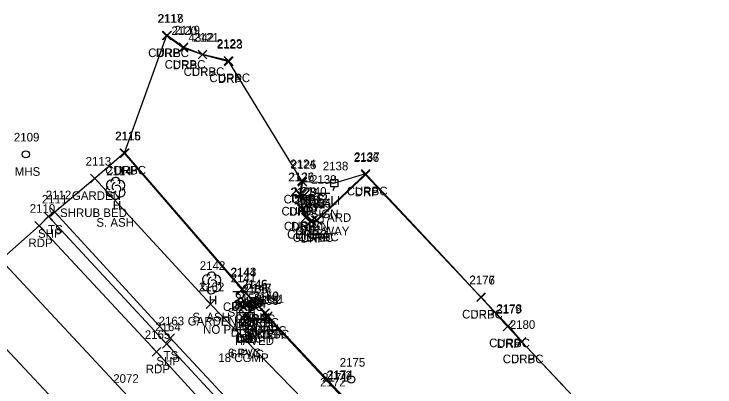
# Model space of a CAD drawing. Extents: x 1623612 to 1625808, y 621345 to 627748.
# Drawn here: x 1624205.5 to 1624368.9, y 626911.4 to 626998.3 of the extents above; entities that cross this region are included whole.
import ezdxf

# ---------------------------------------------------------------- set-up
doc = ezdxf.new("R2010")
doc.units = 0
for name, color, linetype in [('D_A', 7, 'Continuous'), ('D_C', 7, 'Continuous'), ('D_I', 7, 'Continuous'), ('D_TIC', 7, 'Continuous'), ('DD', 7, 'Continuous'), ('DS', 7, 'Continuous'), ('L_A', 7, 'Continuous'), ('L_C', 7, 'Continuous'), ('L_I', 7, 'Continuous'), ('L_TIC', 7, 'Continuous'), ('LAPB', 7, 'Continuous'), ('LELB', 7, 'Continuous'), ('LSOGP', 7, 'Continuous'), ('LTD', 7, 'Continuous'), ('P_A', 7, 'Continuous'), ('P_I', 7, 'Continuous'), ('P_TIC', 7, 'Continuous'), ('PET', 7, 'Continuous'), ('PRC', 7, 'Continuous'), ('PSP', 7, 'Continuous'), ('R_A', 7, 'Continuous'), ('R_I', 7, 'Continuous'), ('R_TIC', 7, 'Continuous'), ('RC', 7, 'Continuous'), ('RDP', 7, 'Continuous'), ('S_A', 7, 'Continuous'), ('S_C', 7, 'Continuous'), ('S_I', 7, 'Continuous'), ('SSGN', 7, 'Continuous'), ('U_A', 7, 'Continuous'), ('U_C', 7, 'Continuous'), ('U_I', 7, 'Continuous'), ('ULP', 7, 'Continuous'), ('USMH', 7, 'Continuous'), ('UTMH', 7, 'Continuous')]:
    doc.layers.add(name, color=color, linetype=linetype)

msp = doc.modelspace()

# ---------------------------------------------------------------- linework, layer by layer
at = {"layer": 'D_TIC'}
for points in [[(1624260.45, 626929.15), (1624262.45, 626931.15)], [(1624262.45, 626929.15), (1624260.45, 626931.15)], [(1624258.73, 626927.06), (1624260.73, 626929.06)], [(1624260.73, 626927.06), (1624258.73, 626929.06)], [(1624258.8, 626926.3), (1624260.8, 626928.3)], [(1624260.8, 626926.3), (1624258.8, 626928.3)], [(1624262.93, 626926.5), (1624264.93, 626928.5)], [(1624264.93, 626926.5), (1624262.93, 626928.5)], [(1624257.82, 626925.17), (1624259.82, 626927.17)], [(1624259.82, 626925.17), (1624257.82, 626927.17)], [(1624258.39, 626925.63), (1624260.39, 626927.63)], [(1624260.39, 626925.63), (1624258.39, 626927.63)], [(1624259.45, 626926.02), (1624261.45, 626928.02)], [(1624261.45, 626926.02), (1624259.45, 626928.02)], [(1624260.01, 626925.68), (1624262.01, 626927.68)], [(1624262.01, 626925.68), (1624260.01, 626927.68)]]:
    msp.add_lwpolyline(points, dxfattribs=at)
at = {"layer": 'DD'}
msp.add_lwpolyline([(1624263.93, 626927.5), (1624261.01, 626926.68), (1624259.73, 626928.06), (1624261.45, 626930.15)], dxfattribs=at)
at = {"layer": 'DS'}
for p, q in [((1624257.51, 626928.69), (1624261.51, 626928.69)), ((1624257.51, 626924.69), (1624257.51, 626928.69)), ((1624261.51, 626928.69), (1624261.51, 626924.69)), ((1624258.51, 626925.69), (1624258.51, 626927.69)), ((1624258.51, 626927.69), (1624260.51, 626927.69)), ((1624259.52, 626926.69), (1624259.52, 626926.69)), ((1624259.52, 626926.69), (1624259.52, 626926.69)), ((1624260.51, 626927.69), (1624260.51, 626925.69)), ((1624260.51, 626925.69), (1624258.51, 626925.69)), ((1624261.51, 626924.69), (1624257.51, 626924.69))]:
    msp.add_line(p, q, dxfattribs=at)
at = {"layer": 'L_TIC'}
for points in [[(1624223.3, 626958.95), (1624225.3, 626960.95)], [(1624225.3, 626958.95), (1624223.3, 626960.95)], [(1624214, 626951.1), (1624216, 626953.1)], [(1624216, 626951.1), (1624214, 626953.1)], [(1624250.31, 626929.68), (1624252.31, 626931.68)], [(1624252.31, 626929.68), (1624250.31, 626931.68)], [(1624240.93, 626921.74), (1624242.93, 626923.74)], [(1624242.93, 626921.74), (1624240.93, 626923.74)]]:
    msp.add_lwpolyline(points, dxfattribs=at)
at = {"layer": 'LAPB'}
msp.add_lwpolyline([(1624224.3, 626959.95), (1624251.31, 626930.68), (1624275.64, 626905.67), (1624279.44, 626909.58)], dxfattribs=at)
at = {"layer": 'LELB'}
msp.add_lwpolyline([(1624215, 626952.1), (1624241.93, 626922.74), (1624266.24, 626896.73)], dxfattribs=at)
at = {"layer": 'LSOGP'}
msp.add_lwpolyline([(1624334.03, 626911.05), (1624328.94, 626916.48), (1624323.85, 626921.9), (1624320.68, 626925.63), (1624314.36, 626932.32), (1624307.64, 626939.49), (1624300.92, 626946.67), (1624294.2, 626953.85), (1624287.47, 626961.02), (1624280.18, 626958.83), (1624272.75, 626959.12), (1624272.58, 626959.35), (1624255.54, 626987.19), (1624255.44, 626987.39), (1624249.44, 626988.84), (1624245.02, 626990.51), (1624241.18, 626993.22), (1624241.03, 626993.21), (1624231.15, 626965.86), (1624224.3, 626959.95), (1624215, 626952.1), (1624213.53, 626951.11), (1624211.36, 626948.94), (1624202.38, 626941)], dxfattribs=at)
at = {"layer": 'LTD'}
for p, q in [((1624229.09, 626957.69), (1624229.09, 626957.69)), ((1624229.09, 626957.69), (1624229.09, 626957.69)), ((1624251.48, 626935.64), (1624251.48, 626935.64)), ((1624251.48, 626935.64), (1624251.48, 626935.64))]:
    msp.add_line(p, q, dxfattribs=at)
for centre in [(1624229.14, 626959.13), (1624251.53, 626937.08)]:
    msp.add_arc(centre, 1.05, 335.5272, 180.9563, dxfattribs=at)
for centre, major_axis, ratio, start_param, end_param in [((1624228.3, 626958.36), (1.21, -0.51), 0.895232, 1.570796, 4.712389), ((1624230.13, 626958.27), (-1.14, -0.48), 0.949671, 1.570796, 4.712389), ((1624228.01, 626956.98), (0.58, -1.04), 0.959034, 3.141593, 6.283185), ((1624228.88, 626958.15), (-0.208, -0.792), 0.645439, 3.141593, 6.283185), ((1624229.59, 626957.52), (-0.5, 0.667), 0.989748, 3.141593, 6.283185), ((1624230.09, 626956.86), (-1.09, 0.79), 0.841452, 1.570796, 4.712389), ((1624229.09, 626956.19), (0.26, 1.06), 0.942809, 1.570796, 4.712389), ((1624228.63, 626956.94), (-0.625, -0.083), 0.423636, 0, 3.141593), ((1624250.69, 626936.31), (1.21, -0.51), 0.895232, 1.570796, 4.712389), ((1624251.27, 626936.1), (-0.208, -0.792), 0.645439, 3.141593, 6.283185), ((1624252.52, 626936.22), (-1.14, -0.48), 0.949671, 1.570796, 4.712389), ((1624250.4, 626934.93), (0.58, -1.04), 0.959034, 3.141593, 6.283185), ((1624251.02, 626934.89), (-0.625, -0.083), 0.423636, 0, 3.141593), ((1624251.98, 626935.47), (-0.5, 0.667), 0.989748, 3.141593, 6.283185), ((1624252.48, 626934.81), (-1.09, 0.79), 0.841452, 1.570796, 4.712389), ((1624251.48, 626934.14), (0.26, 1.06), 0.942809, 1.570796, 4.712389)]:
    msp.add_ellipse(centre, major_axis=major_axis, ratio=ratio, start_param=start_param, end_param=end_param, dxfattribs=at)
at = {"layer": 'P_TIC'}
for points in [[(1624212.53, 626950.11), (1624214.53, 626952.11)], [(1624214.53, 626950.11), (1624212.53, 626952.11)], [(1624210.36, 626947.94), (1624212.36, 626949.94)], [(1624212.36, 626947.94), (1624210.36, 626949.94)], [(1624240.13, 626920.37), (1624242.13, 626922.37)], [(1624242.13, 626920.37), (1624240.13, 626922.37)], [(1624237.72, 626918.55), (1624239.72, 626920.55)], [(1624239.72, 626918.55), (1624237.72, 626920.55)]]:
    msp.add_lwpolyline(points, dxfattribs=at)
at = {"layer": 'PET'}
msp.add_lwpolyline([(1624211.36, 626948.94), (1624238.72, 626919.55), (1624262.36, 626893.71), (1624286.05, 626868.28), (1624309.88, 626842.73), (1624340.2, 626808.47), (1624365.34, 626781.16), (1624395.18, 626750.47), (1624419.59, 626724.64), (1624445.91, 626697.02), (1624473.1, 626668.14), (1624507.26, 626632.06), (1624527.99, 626609.86), (1624550.6, 626585.36), (1624578.26, 626556.05), (1624603.3, 626530.62), (1624620.59, 626513.39), (1624649.07, 626495.66), (1624671.18, 626489.46), (1624702.74, 626490.16)], dxfattribs=at)
at = {"layer": 'PRC'}
for points in [[(1624202.38, 626941), (1624231.95, 626909.33), (1624268.3, 626868.91), (1624305.54, 626828.99), (1624337.86, 626793.81), (1624369.19, 626760.84), (1624403.29, 626724.16), (1624436.76, 626689.12), (1624471.08, 626653.03), (1624500.99, 626619.01), (1624533.46, 626585.06), (1624572.18, 626543.82), (1624598.35, 626515.6), (1624627.03, 626484.27), (1624657.97, 626450.75), (1624685.1, 626421.27), (1624710.89, 626393.93)], [(1624192.12, 626932.46), (1624222.52, 626900.06), (1624257.95, 626861.76), (1624296.14, 626820.93), (1624328.33, 626786.43), (1624360.02, 626752.63), (1624393.53, 626716.71), (1624427.43, 626680.74), (1624459.98, 626645.81), (1624494.27, 626609.22)]]:
    msp.add_lwpolyline(points, dxfattribs=at)
at = {"layer": 'PSP'}
msp.add_lwpolyline([(1624213.53, 626951.11), (1624241.13, 626921.37), (1624264.77, 626895.8), (1624288.11, 626870.32), (1624312.07, 626845.04), (1624343.91, 626810.12), (1624367.27, 626782.46), (1624384.8, 626765.81), (1624396.96, 626752.53), (1624422.27, 626726.83), (1624449.32, 626699.43), (1624476.73, 626671.47), (1624511.72, 626635.98), (1624532.99, 626613.93), (1624555.81, 626591.77), (1624557.1, 626590.85), (1624584.71, 626562.13), (1624609.17, 626536.98), (1624624.05, 626517.59), (1624651.19, 626501.54), (1624672.81, 626495.1), (1624698.38, 626495.38)], dxfattribs=at)
at = {"layer": 'R_TIC'}
for points in [[(1624240.03, 626992.21), (1624242.03, 626994.21)], [(1624242.03, 626992.21), (1624240.03, 626994.21)], [(1624240.18, 626992.22), (1624242.18, 626994.22)], [(1624242.18, 626992.22), (1624240.18, 626994.22)], [(1624243.98, 626989.37), (1624245.98, 626991.37)], [(1624245.98, 626989.37), (1624243.98, 626991.37)], [(1624244.02, 626989.51), (1624246.02, 626991.51)], [(1624246.02, 626989.51), (1624244.02, 626991.51)], [(1624248.42, 626987.79), (1624250.42, 626989.79)], [(1624250.42, 626987.79), (1624248.42, 626989.79)], [(1624248.44, 626987.84), (1624250.44, 626989.84)], [(1624250.44, 626987.84), (1624248.44, 626989.84)], [(1624254.44, 626986.39), (1624256.44, 626988.39)], [(1624256.44, 626986.39), (1624254.44, 626988.39)], [(1624254.54, 626986.19), (1624256.54, 626988.19)], [(1624256.54, 626986.19), (1624254.54, 626988.19)], [(1624230.15, 626964.86), (1624232.15, 626966.86)], [(1624232.15, 626964.86), (1624230.15, 626966.86)], [(1624230.31, 626964.81), (1624232.31, 626966.81)], [(1624232.31, 626964.81), (1624230.31, 626966.81)], [(1624286.41, 626959.78), (1624288.41, 626961.78)], [(1624288.41, 626959.78), (1624286.41, 626961.78)], [(1624286.47, 626960.02), (1624288.47, 626962.02)], [(1624288.47, 626960.02), (1624286.47, 626962.02)], [(1624271.58, 626958.35), (1624273.58, 626960.35)], [(1624273.58, 626958.35), (1624271.58, 626960.35)], [(1624271.75, 626958.12), (1624273.75, 626960.12)], [(1624273.75, 626958.12), (1624271.75, 626960.12)], [(1624271.09, 626955.25), (1624273.09, 626957.25)], [(1624273.09, 626955.25), (1624271.09, 626957.25)], [(1624271.26, 626955.32), (1624273.26, 626957.32)], [(1624273.26, 626955.32), (1624271.26, 626957.32)], [(1624271.59, 626951.78), (1624273.59, 626953.78)], [(1624273.59, 626951.78), (1624271.59, 626953.78)], [(1624271.84, 626951.84), (1624273.84, 626953.84)], [(1624273.84, 626951.84), (1624271.84, 626953.84)], [(1624272.49, 626949.81), (1624274.49, 626951.81)], [(1624274.49, 626949.81), (1624272.49, 626951.81)], [(1624272.58, 626949.91), (1624274.58, 626951.91)], [(1624274.58, 626949.91), (1624272.58, 626951.91)], [(1624273.88, 626949.18), (1624275.88, 626951.18)], [(1624275.88, 626949.18), (1624273.88, 626951.18)], [(1624275.08, 626949.31), (1624277.08, 626951.31)], [(1624277.08, 626949.31), (1624275.08, 626951.31)], [(1624275.13, 626949.18), (1624277.13, 626951.18)], [(1624277.13, 626949.18), (1624275.13, 626951.18)], [(1624273.85, 626949.01), (1624275.85, 626951.01)], [(1624275.85, 626949.01), (1624273.85, 626951.01)], [(1624257.61, 626933.06), (1624259.61, 626935.06)], [(1624259.61, 626933.06), (1624257.61, 626935.06)], [(1624257.73, 626933.16), (1624259.73, 626935.16)], [(1624259.73, 626933.16), (1624257.73, 626935.16)], [(1624313.36, 626931.32), (1624315.36, 626933.32)], [(1624315.36, 626931.32), (1624313.36, 626933.32)], [(1624313.39, 626931.24), (1624315.39, 626933.24)], [(1624315.39, 626931.24), (1624313.39, 626933.24)], [(1624260.29, 626930.24), (1624262.29, 626932.24)], [(1624262.29, 626930.24), (1624260.29, 626932.24)], [(1624260.42, 626930.35), (1624262.42, 626932.35)], [(1624262.42, 626930.35), (1624260.42, 626932.35)], [(1624261.15, 626929.41), (1624263.15, 626931.41)], [(1624263.15, 626929.41), (1624261.15, 626931.41)], [(1624261.26, 626929.45), (1624263.26, 626931.45)], [(1624263.26, 626929.45), (1624261.26, 626931.45)], [(1624262.93, 626927.52), (1624264.93, 626929.52)], [(1624264.93, 626927.52), (1624262.93, 626929.52)], [(1624263.08, 626927.6), (1624265.08, 626929.6)], [(1624265.08, 626927.6), (1624263.08, 626929.6)], [(1624263.52, 626926.67), (1624265.52, 626928.67)], [(1624265.52, 626926.67), (1624263.52, 626928.67)], [(1624263.65, 626926.89), (1624265.65, 626928.89)], [(1624265.65, 626926.89), (1624263.65, 626928.89)], [(1624319.57, 626924.44), (1624321.57, 626926.44)], [(1624321.57, 626924.44), (1624319.57, 626926.44)], [(1624319.68, 626924.63), (1624321.68, 626926.63)], [(1624321.68, 626924.63), (1624319.68, 626926.63)], [(1624322.85, 626920.9), (1624324.85, 626922.9)], [(1624324.85, 626920.9), (1624322.85, 626922.9)], [(1624322.85, 626920.9), (1624324.85, 626922.9)], [(1624324.85, 626920.9), (1624322.85, 626922.9)]]:
    msp.add_lwpolyline(points, dxfattribs=at)
at = {"layer": 'RC'}
for points in [[(1624241.18, 626993.22), (1624245.02, 626990.51), (1624249.44, 626988.84), (1624255.44, 626987.39)], [(1624231.15, 626965.86), (1624258.61, 626934.06), (1624261.29, 626931.24), (1624262.15, 626930.41), (1624263.93, 626928.52), (1624264.52, 626927.67), (1624281.01, 626910.1), (1624304.48, 626885.26), (1624333.4, 626857.36), (1624335.88, 626855.37), (1624338.4, 626854.43), (1624343.9, 626853.71), (1624349.46, 626852.96), (1624352.81, 626851.29), (1624355.22, 626848.42), (1624356.32, 626845.35), (1624358.24, 626826.22), (1624358.74, 626823.49)], [(1624272.75, 626959.12), (1624272.26, 626956.32), (1624272.84, 626952.84), (1624273.58, 626950.91), (1624274.88, 626950.18), (1624276.08, 626950.31), (1624287.47, 626961.02), (1624314.36, 626932.32), (1624320.68, 626925.63), (1624323.85, 626921.9)]]:
    msp.add_lwpolyline(points, dxfattribs=at)
at = {"layer": 'RDP'}
for points in [[(1624241.03, 626993.21), (1624244.98, 626990.37), (1624249.42, 626988.79), (1624255.54, 626987.19)], [(1624231.31, 626965.81), (1624258.73, 626934.16), (1624261.42, 626931.35), (1624262.26, 626930.45), (1624264.08, 626928.6), (1624264.65, 626927.89), (1624281.2, 626910.24), (1624304.56, 626885.38), (1624333.42, 626857.51), (1624335.98, 626855.52), (1624338.4, 626854.65), (1624343.99, 626853.94), (1624349.47, 626853.16), (1624352.93, 626851.38), (1624355.36, 626848.45), (1624356.46, 626845.43), (1624358.45, 626826.27), (1624358.74, 626823.49), (1624358.37, 626819.47), (1624355.6, 626812.54), (1624349.82, 626809.02), (1624343.91, 626810.12)], [(1624272.58, 626959.35), (1624272.09, 626956.25), (1624272.59, 626952.78), (1624273.49, 626950.81), (1624274.85, 626950.01), (1624276.13, 626950.18), (1624287.41, 626960.78), (1624314.39, 626932.24), (1624320.57, 626925.44), (1624323.85, 626921.9), (1624344.21, 626900.21), (1624346.1, 626898.22), (1624349.7, 626894.38), (1624338.59, 626883.57), (1624338.46, 626881.51), (1624338.66, 626881.19), (1624339.87, 626880.13), (1624342.53, 626879.4), (1624346.68, 626879.37), (1624349.79, 626880.33)]]:
    msp.add_lwpolyline(points, dxfattribs=at)
at = {"layer": 'SSGN'}
for p, q in [((1624275.82, 626956.55), (1624279.15, 626956.55)), ((1624277.46, 626955.72), (1624277.46, 626955.72)), ((1624273.55, 626953.78), (1624276.89, 626953.78)), ((1624275.2, 626952.95), (1624275.2, 626952.95)), ((1624256.5, 626933.61), (1624259.83, 626933.61)), ((1624258.15, 626932.77), (1624258.15, 626932.77))]:
    msp.add_line(p, q, dxfattribs=at)
for centre in [(1624277.46, 626955.72), (1624275.2, 626952.95), (1624258.15, 626932.77)]:
    msp.add_circle(centre, 0.833, dxfattribs=at)
at = {"layer": 'ULP'}
for p, q in [((1624279.34, 626957.99), (1624279.34, 626959.66)), ((1624279.34, 626959.66), (1624281.01, 626959.66)), ((1624280.34, 626960.49), (1624280.18, 626959.66)), ((1624281.01, 626959.66), (1624281.01, 626957.99)), ((1624281.01, 626957.99), (1624279.34, 626957.99)), ((1624279.93, 626957.16), (1624280.18, 626957.99)), ((1624280.18, 626958.83), (1624280.18, 626958.83))]:
    msp.add_line(p, q, dxfattribs=at)
at = {"layer": 'USMH'}
for p, q in [((1624208.23, 626965.56), (1624208.23, 626965.56)), ((1624209.06, 626965.56), (1624209.06, 626965.56))]:
    msp.add_line(p, q, dxfattribs=at)
msp.add_circle((1624208.23, 626965.56), 0.833, dxfattribs=at)
at = {"layer": 'UTMH'}
for p, q in [((1624284.11, 626913.1), (1624284.11, 626913.1)), ((1624284.95, 626913.1), (1624284.95, 626913.1))]:
    msp.add_line(p, q, dxfattribs=at)
msp.add_circle((1624284.11, 626913.1), 0.833, dxfattribs=at)

# ---------------------------------------------------------------- texts
at = {"layer": 'D_A'}
for s, p in [('DITCH', (1624257.69, 626925.15)), ('DITCH', (1624255.97, 626923.06)), ('DITCH', (1624257.25, 626921.68)), ('DIB', (1624257.49, 626921.63)), ('DI', (1624258.57, 626921.69)), ('P', (1624259.18, 626922.3)), ('P', (1624259.82, 626922.02)), ('DITCH', (1624260.17, 626922.5)), ('P', (1624258.2, 626921.17))]:
    msp.add_text(s, height=2, dxfattribs=at).set_placement(p)
at = {"layer": 'D_C'}
for s, p in [('PAVED', (1624257.03, 626921.15)), ('6 PVC', (1624255.37, 626918.3)), ('18 CGMP', (1624253.11, 626917.17)), ('6 PVC', (1624256.01, 626918.02))]:
    msp.add_text(s, height=2, dxfattribs=at).set_placement(p)
at = {"layer": 'D_I'}
for s, p in [('2156', (1624258.7, 626933.15)), ('2158', (1624256.69, 626929.63)), ('2157', (1624256.82, 626929.69)), ('2155', (1624257.04, 626931.06)), ('2160', (1624257.62, 626930.02)), ('2161', (1624257.63, 626930.3)), ('2154', (1624258.32, 626929.68)), ('2153', (1624261.24, 626930.5)), ('2159', (1624256.12, 626929.17))]:
    msp.add_text(s, height=2, dxfattribs=at).set_placement(p)
at = {"layer": 'L_A'}
for s, p in [('GARDEN', (1624218.97, 626954.95)), ('H', (1624228.52, 626952.69)), ('TS', (1624213.41, 626947.1)), ('H', (1624250.91, 626930.64)), ('GARDEN', (1624245.98, 626925.68)), ('TS', (1624240.34, 626917.74))]:
    msp.add_text(s, height=2, dxfattribs=at).set_placement(p)
at = {"layer": 'L_C'}
for s, p in [('SHRUB BED', (1624216.2, 626950.95)), ('S. ASH', (1624224.68, 626948.69)), ('S. ASH', (1624247.07, 626926.64))]:
    msp.add_text(s, height=2, dxfattribs=at).set_placement(p)
at = {"layer": 'L_I'}
for s, p in [('2113', (1624222.17, 626962.95)), ('2114', (1624226.96, 626960.69)), ('2112', (1624212.88, 626955.1)), ('2142', (1624248.79, 626938.64)), ('2162', (1624248.57, 626933.68)), ('2163', (1624239.19, 626925.74)), ('2171', (1624277.32, 626912.58))]:
    msp.add_text(s, height=2, dxfattribs=at).set_placement(p)
at = {"layer": 'P_A'}
for s, p in [('SHP', (1624211.07, 626946.11)), ('RDP', (1624208.84, 626943.94)), ('SHP', (1624238.67, 626916.37)), ('RDP', (1624236.2, 626914.55))]:
    msp.add_text(s, height=2, dxfattribs=at).set_placement(p)
at = {"layer": 'P_I'}
for s, p in [('2111', (1624211.97, 626954.11)), ('2110', (1624209.14, 626951.94)), ('2164', (1624238.39, 626924.37)), ('2165', (1624235.98, 626922.55)), ('2072', (1624228.61, 626912.33))]:
    msp.add_text(s, height=2, dxfattribs=at).set_placement(p)
at = {"layer": 'R_A'}
for s, p in [('CURBC', (1624236.76, 626988.22)), ('DRP', (1624238.51, 626988.21)), ('CURBC', (1624240.6, 626985.51)), ('DRP', (1624242.47, 626985.37)), ('CURBC', (1624245.02, 626983.84)), ('DRP', (1624246.91, 626983.79)), ('CURBC', (1624251.02, 626982.39)), ('DRP', (1624253.03, 626982.19)), ('CURBC', (1624226.74, 626960.86)), ('DRP', (1624228.8, 626960.81)), ('CURBC', (1624283.06, 626956.02)), ('DRP', (1624284.9, 626955.78)), ('CURBC', (1624268.33, 626954.12)), ('DRP', (1624270.07, 626954.35)), ('CURBC', (1624267.84, 626951.32)), ('DRP', (1624269.57, 626951.25)), ('CURBC', (1624268.42, 626947.84)), ('DRP', (1624270.08, 626947.78)), ('CURBC', (1624269.16, 626945.91)), ('CURBC', (1624270.46, 626945.18)), ('DRP', (1624270.98, 626945.81)), ('CURBC', (1624271.67, 626945.31)), ('DRP', (1624272.34, 626945.01)), ('DRP', (1624273.62, 626945.18)), ('CURBC', (1624254.19, 626929.06)), ('DRP', (1624256.22, 626929.16)), ('DRP', (1624258.91, 626926.35)), ('CURBC', (1624309.95, 626927.32)), ('DRP', (1624311.88, 626927.24)), ('CURBC', (1624256.87, 626926.24)), ('CURBC', (1624257.73, 626925.41)), ('DRP', (1624259.75, 626925.45)), ('CURBC', (1624259.51, 626923.52)), ('DRP', (1624261.57, 626923.6)), ('CURBC', (1624260.1, 626922.67)), ('DRP', (1624262.14, 626922.89)), ('CURBC', (1624316.26, 626920.63)), ('DRP', (1624318.06, 626920.44)), ('CURBC', (1624319.43, 626916.9)), ('DRP', (1624321.34, 626916.9))]:
    msp.add_text(s, height=2, dxfattribs=at).set_placement(p)
at = {"layer": 'R_I'}
for s, p in [('2117', (1624238.9, 626996.21)), ('2118', (1624239.05, 626996.22)), ('2120', (1624242.2, 626993.37)), ('2119', (1624242.89, 626993.51)), ('4342', (1624246.16, 626991.79)), ('2121', (1624247.31, 626991.84)), ('2122', (1624252.74, 626990.39)), ('2123', (1624252.84, 626990.19)), ('2115', (1624229.03, 626968.86)), ('2116', (1624229.13, 626968.81)), ('2137', (1624284.78, 626964.02)), ('2124', (1624269.89, 626962.35)), ('2136', (1624284.66, 626963.78)), ('2125', (1624270.05, 626962.12)), ('2127', (1624269.39, 626959.25)), ('2126', (1624269.51, 626959.32)), ('2128', (1624269.9, 626955.78)), ('2129', (1624270.14, 626955.84)), ('2130', (1624270.8, 626953.91)), ('2131', (1624271.37, 626953.81)), ('2132', (1624272.16, 626953.01)), ('2133', (1624272.18, 626953.18)), ('2134', (1624273.39, 626953.31)), ('2135', (1624273.43, 626953.18)), ('2144', (1624255.91, 626937.06)), ('2143', (1624256.04, 626937.16)), ('2176', (1624311.65, 626935.24)), ('2177', (1624311.67, 626935.32)), ('2145', (1624258.59, 626934.24)), ('2146', (1624258.68, 626934.35)), ('2148', (1624259.46, 626933.41)), ('2147', (1624259.57, 626933.45)), ('2149', (1624261.23, 626931.52)), ('2150', (1624261.3, 626931.6)), ('2152', (1624261.83, 626930.67)), ('2151', (1624262.52, 626930.89)), ('2179', (1624317.87, 626928.44)), ('2178', (1624317.99, 626928.63)), ('2180', (1624321.07, 626924.9)), ('2180', (1624321.07, 626924.9)), ('2174', (1624278.51, 626913.24)), ('2173', (1624278.32, 626913.1))]:
    msp.add_text(s, height=2, dxfattribs=at).set_placement(p)
at = {"layer": 'S_A'}
for p in [(1624274.6, 626950.7), (1624272.34, 626947.93), (1624255.29, 626927.75)]:
    msp.add_text('SIGN', height=2, dxfattribs=at).set_placement(p)
at = {"layer": 'S_C'}
for s, p in [('ONE WAY', (1624271.05, 626946.7)), ('NO PARKING', (1624249.57, 626923.75))]:
    msp.add_text(s, height=2, dxfattribs=at).set_placement(p)
at = {"layer": 'S_I'}
for s, p in [('2139', (1624274.74, 626958.7)), ('2140', (1624272.4, 626955.93)), ('2141', (1624256, 626935.75)), ('2172', (1624276.85, 626911.48))]:
    msp.add_text(s, height=2, dxfattribs=at).set_placement(p)
at = {"layer": 'U_A'}
for s, p in [('MHS', (1624205.65, 626960.56)), ('LI', (1624279.28, 626953.83))]:
    msp.add_text(s, height=2, dxfattribs=at).set_placement(p)
at = {"layer": 'U_C'}
msp.add_text('YARD', height=2, dxfattribs=at).set_placement((1624276.67, 626949.83))
at = {"layer": 'U_I'}
for s, p in [('2109', (1624205.45, 626968.56)), ('2138', (1624277.48, 626961.83)), ('2175', (1624281.42, 626916.1))]:
    msp.add_text(s, height=2, dxfattribs=at).set_placement(p)

doc.saveas('drawing.dxf')
